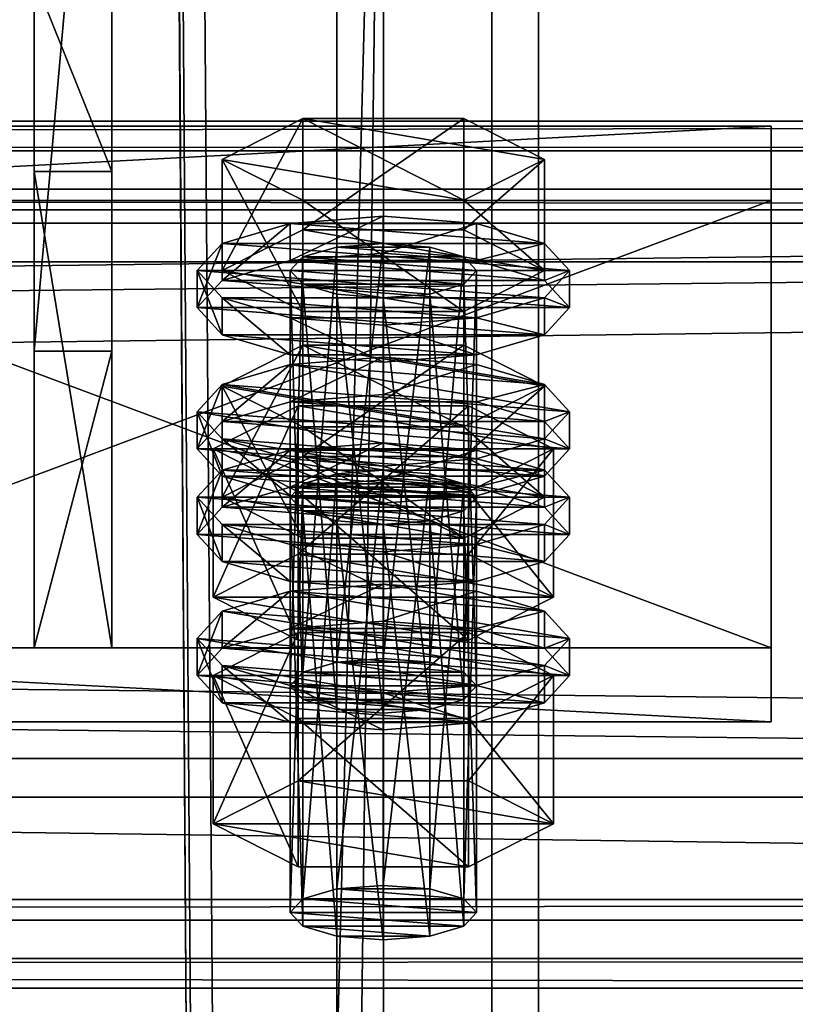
# Model space of a CAD drawing. Header units: millimetres. Extents: x 60485 to 71303, y 100 to 16900.
# Tile 362 of 656: x 70897 to 70947, y 3264 to 3328. Entities that reach past the tile are written whole.
import ezdxf

# ---------------------------------------------------------------- set-up
doc = ezdxf.new("R2010")
doc.units = ezdxf.units.MM
for name, color, linetype in [('1', 7, 'Continuous'), ('13', 7, 'Continuous'), ('3', 7, 'Continuous'), ('4', 7, 'Continuous'), ('6', 7, 'Continuous'), ('9', 7, 'Continuous'), ('95', 7, 'Continuous')]:
    doc.layers.add(name, color=color, linetype=linetype)

msp = doc.modelspace()

# ---------------------------------------------------------------- meshes
at = {"layer": '1', "color": 7}
mesh = msp.add_polyface(dxfattribs=at)
corners = [(70799.994, 16699.999, -0.001), (70799.994, 16699.999, 2949.999), (70799.994, 300, 2949.999), (70799.994, 300, -0.001), (70999.994, 16699.999, 2949.999), (70999.994, 300, 2949.999), (70999.994, 16699.999, -0.001), (70999.994, 300, -0.001)]
mesh.append_faces([[corners[k] for k in face] for face in [(0, 2, 3, 3), (1, 5, 2, 2), (4, 7, 5, 5), (6, 3, 7, 7), (1, 6, 4, 4), (3, 5, 7, 7)]], dxfattribs={"vtx0": -1, "color": 7})
mesh.append_faces([[corners[k] for k in face] for face in [(0, 1, 2, 2), (1, 4, 5, 5), (4, 6, 7, 7), (6, 0, 3, 3), (1, 0, 6, 6), (3, 2, 5, 5)]], dxfattribs={"vtx2": -1, "vtx3": -1, "color": 7})
mesh = msp.add_polyface(dxfattribs=at)
corners = [(70897.496, 3318.002, 3995.532), (70897.496, 3287.303, 4095.944), (70902.496, 3287.303, 4095.944), (70902.496, 3318.002, 3995.532), (70897.496, 3306.433, 4101.795), (70902.496, 3306.433, 4101.795), (70897.496, 3362.891, 4019.726), (70902.496, 3362.891, 4019.726), (70897.496, 3368.741, 4000.589), (70902.496, 3368.741, 4000.589), (70897.496, 3330.489, 3988.893), (70902.496, 3330.489, 3988.893)]
mesh.append_faces([[corners[k] for k in face] for face in [(0, 2, 3, 3), (1, 5, 2, 2), (4, 7, 5, 5), (6, 9, 7, 7), (8, 11, 9, 9), (10, 3, 11, 11), (1, 6, 4, 4), (8, 0, 10, 10), (3, 9, 11, 11), (7, 2, 5, 5)]], dxfattribs={"vtx0": -1, "color": 7})
mesh.append_faces([[corners[k] for k in face] for face in [(6, 0, 8, 8), (9, 3, 7, 7)]], dxfattribs={"vtx0": -1, "vtx1": -1, "color": 7})
mesh.append_faces([[corners[k] for k in face] for face in [(6, 1, 0, 0), (7, 3, 2, 2)]], dxfattribs={"vtx0": -1, "vtx2": -1, "vtx3": -1, "color": 7})
mesh.append_faces([[corners[k] for k in face] for face in [(0, 1, 2, 2), (1, 4, 5, 5), (4, 6, 7, 7), (6, 8, 9, 9), (8, 10, 11, 11), (10, 0, 3, 3)]], dxfattribs={"vtx2": -1, "vtx3": -1, "color": 7})
at = {"layer": '13', "color": 20}
mesh = msp.add_polyface(dxfattribs=at)
corners = [(70914.8, 3299.634, 4064.162), (70925.192, 3306.807, 4066.355), (70914.8, 3306.807, 4066.355), (70925.192, 3301.544, 4083.568), (70909.604, 3304.175, 4074.961), (70913.996, 3284.845, 4016.767), (70914.8, 3312.499, 4022.085), (70913.996, 3311.622, 4024.953), (70914.8, 3285.722, 4013.898), (70916.996, 3313.141, 4019.984), (70916.996, 3286.364, 4011.798), (70919.996, 3313.376, 4019.216), (70914.8, 3310.744, 4027.822), (70919.996, 3309.867, 4030.691), (70916.996, 3310.102, 4029.923), (70925.192, 3310.744, 4027.822), (70925.996, 3311.622, 4024.953), (70925.192, 3312.499, 4022.085), (70909.604, 3311.622, 4024.953), (70914.8, 3314.253, 4016.347), (70914.8, 3321.425, 4018.539), (70909.604, 3318.794, 4027.146), (70925.192, 3321.425, 4018.539), (70925.192, 3308.99, 4033.56), (70914.8, 3308.99, 4033.56), (70914.8, 3316.162, 4035.753), (70930.389, 3311.622, 4024.953), (70925.192, 3316.162, 4035.753), (70907.996, 3309.231, 4024.223), (70909.604, 3310.985, 4018.485), (70909.604, 3313.376, 4019.216), (70907.996, 3311.622, 4024.953), (70913.996, 3312.269, 4014.284), (70913.996, 3314.66, 4015.015), (70919.996, 3312.739, 4012.747), (70919.996, 3315.13, 4013.478), (70919.996, 3305.722, 4035.698), (70913.996, 3306.192, 4034.161), (70913.996, 3308.583, 4034.892), (70919.996, 3308.113, 4036.429), (70909.604, 3307.477, 4029.96), (70909.604, 3309.867, 4030.691), (70925.996, 3312.269, 4014.284), (70930.389, 3310.985, 4018.485), (70931.996, 3309.231, 4024.223), (70930.389, 3307.477, 4029.96), (70925.996, 3306.192, 4034.161), (70925.996, 3308.583, 4034.892), (70930.389, 3309.867, 4030.691), (70931.996, 3311.622, 4024.953), (70930.389, 3313.376, 4019.216), (70913.996, 3303.168, 4011.502), (70919.996, 3306.029, 4010.695), (70913.996, 3305.559, 4012.233)]
mesh.append_faces([[corners[k] for k in face] for face in [(0, 1, 2, 2), (5, 6, 7, 7), (8, 9, 6, 6), (10, 11, 9, 9), (12, 13, 14, 14), (18, 20, 21, 21), (19, 22, 20, 20), (24, 21, 25, 25), (23, 18, 24, 24), (21, 27, 25, 25), (28, 30, 31, 31), (29, 33, 30, 30), (32, 35, 33, 33), (36, 38, 39, 39), (37, 41, 38, 38), (40, 31, 41, 41), (32, 42, 34, 34), (46, 37, 36, 36), (38, 47, 39, 39), (51, 52, 53, 53)]], dxfattribs={"vtx0": -1, "color": 20})
mesh.append_faces([[corners[k] for k in face] for face in [(3, 4, 2, 2), (15, 12, 7, 7), (16, 7, 6, 6), (17, 6, 9, 9), (26, 19, 18, 18), (27, 21, 20, 20), (43, 32, 29, 29), (44, 29, 28, 28), (45, 28, 40, 40), (46, 40, 37, 37), (47, 38, 41, 41), (48, 41, 31, 31), (49, 31, 30, 30), (50, 30, 33, 33)]], dxfattribs={"vtx0": -1, "vtx2": -1, "vtx3": -1, "color": 20})
mesh.append_faces([[corners[k] for k in face] for face in [(18, 19, 20, 20), (23, 24, 25, 25), (24, 18, 21, 21), (28, 29, 30, 30), (29, 32, 33, 33), (32, 34, 35, 35), (36, 37, 38, 38), (37, 40, 41, 41), (40, 28, 31, 31)]], dxfattribs={"vtx2": -1, "vtx3": -1, "color": 20})
mesh = msp.add_polyface(dxfattribs=at)
corners = [(70930.389, 3304.175, 4074.961), (70914.8, 3306.807, 4066.355), (70925.192, 3306.807, 4066.355), (70919.996, 3286.599, 4011.029), (70922.996, 3313.141, 4019.984), (70919.996, 3313.376, 4019.216), (70922.996, 3286.364, 4011.798), (70925.192, 3312.499, 4022.085), (70925.192, 3285.722, 4013.898), (70925.996, 3311.622, 4024.953), (70919.996, 3309.867, 4030.691), (70914.8, 3310.744, 4027.822), (70922.996, 3310.102, 4029.923), (70925.192, 3310.744, 4027.822), (70913.996, 3311.622, 4024.953), (70914.8, 3312.499, 4022.085), (70916.996, 3313.141, 4019.984), (70914.8, 3314.253, 4016.347), (70925.192, 3314.253, 4016.347), (70925.192, 3321.425, 4018.539), (70930.389, 3311.622, 4024.953), (70930.389, 3318.794, 4027.146), (70925.192, 3308.99, 4033.56), (70925.192, 3316.162, 4035.753), (70914.8, 3316.162, 4035.753), (70909.604, 3311.622, 4024.953), (70914.8, 3321.425, 4018.539), (70919.996, 3312.739, 4012.747), (70925.996, 3312.269, 4014.284), (70925.996, 3314.66, 4015.015), (70919.996, 3315.13, 4013.478), (70930.389, 3310.985, 4018.485), (70930.389, 3313.376, 4019.216), (70931.996, 3309.231, 4024.223), (70931.996, 3311.622, 4024.953), (70930.389, 3307.477, 4029.96), (70930.389, 3309.867, 4030.691), (70925.996, 3306.192, 4034.161), (70925.996, 3308.583, 4034.892), (70919.996, 3305.722, 4035.698), (70919.996, 3308.113, 4036.429), (70913.996, 3312.269, 4014.284), (70909.604, 3310.985, 4018.485), (70907.996, 3309.231, 4024.223), (70909.604, 3307.477, 4029.96), (70909.604, 3309.867, 4030.691), (70907.996, 3311.622, 4024.953), (70909.604, 3313.376, 4019.216), (70913.996, 3314.66, 4015.015), (70930.389, 3304.275, 4016.433), (70913.996, 3305.559, 4012.233), (70919.996, 3306.029, 4010.695), (70925.996, 3305.559, 4012.233)]
mesh.append_faces([[corners[k] for k in face] for face in [(0, 1, 2, 2), (3, 4, 5, 5), (6, 7, 4, 4), (8, 9, 7, 7), (4, 16, 5, 5), (18, 21, 19, 19), (20, 23, 21, 21), (22, 24, 23, 23), (17, 20, 18, 18), (21, 26, 19, 19), (27, 29, 30, 30), (28, 32, 29, 29), (31, 34, 32, 32), (33, 36, 34, 34), (35, 38, 36, 36), (37, 40, 38, 38), (29, 48, 30, 30), (49, 51, 52, 52)]], dxfattribs={"vtx0": -1, "color": 20})
mesh.append_faces([[corners[k] for k in face] for face in [(10, 11, 12, 12), (12, 11, 13, 13), (13, 14, 9, 9), (9, 15, 7, 7), (7, 16, 4, 4), (20, 25, 22, 22), (23, 26, 21, 21), (28, 41, 31, 31), (31, 42, 33, 33), (33, 43, 35, 35), (35, 44, 37, 37), (38, 45, 36, 36), (36, 46, 34, 34), (34, 47, 32, 32), (32, 48, 29, 29)]], dxfattribs={"vtx0": -1, "vtx1": -1, "color": 20})
mesh.append_faces([[corners[k] for k in face] for face in [(49, 50, 51, 51)]], dxfattribs={"vtx0": -1, "vtx2": -1, "vtx3": -1, "color": 20})
mesh.append_faces([[corners[k] for k in face] for face in [(17, 18, 19, 19), (18, 20, 21, 21), (20, 22, 23, 23), (27, 28, 29, 29), (28, 31, 32, 32), (31, 33, 34, 34), (33, 35, 36, 36), (35, 37, 38, 38), (37, 39, 40, 40)]], dxfattribs={"vtx2": -1, "vtx3": -1, "color": 20})
mesh = msp.add_polyface(dxfattribs=at)
corners = [(70925.192, 3297.88, 4069.9), (70914.8, 3297.88, 4069.9), (70916.996, 3298.522, 4067.8), (70909.604, 3297.003, 4072.769), (70914.8, 3299.634, 4064.162), (70914.8, 3306.807, 4066.355), (70909.604, 3304.175, 4074.961), (70925.192, 3294.372, 4081.375), (70914.8, 3294.372, 4081.375), (70914.8, 3301.544, 4083.568), (70925.192, 3301.544, 4083.568), (70909.604, 3296.366, 4066.3), (70913.996, 3297.651, 4062.1), (70913.996, 3300.041, 4062.83), (70909.604, 3298.757, 4067.031), (70919.996, 3298.121, 4060.562), (70919.996, 3300.511, 4061.293), (70930.389, 3298.757, 4067.031), (70925.996, 3300.041, 4062.83), (70913.996, 3284.845, 4016.767), (70914.8, 3285.722, 4013.898), (70914.8, 3312.499, 4022.085), (70916.996, 3286.364, 4011.798), (70916.996, 3313.141, 4019.984), (70919.996, 3286.599, 4011.029), (70919.996, 3313.376, 4019.216), (70919.996, 3283.091, 4022.505), (70916.996, 3310.102, 4029.923), (70919.996, 3309.867, 4030.691), (70916.996, 3283.326, 4021.736), (70914.8, 3310.744, 4027.822), (70914.8, 3283.968, 4019.636), (70913.996, 3311.622, 4024.953), (70909.027, 3290.567, 4018.516), (70914.511, 3302.907, 4012.355), (70909.027, 3300.13, 4021.44), (70914.511, 3293.344, 4009.431), (70925.481, 3302.907, 4012.355), (70925.481, 3297.352, 4030.525), (70914.511, 3297.352, 4030.525), (70930.966, 3300.13, 4021.44), (70907.996, 3300.13, 4021.44), (70909.604, 3301.884, 4015.702), (70909.604, 3304.275, 4016.433), (70907.996, 3302.521, 4022.171), (70913.996, 3303.168, 4011.502), (70913.996, 3305.559, 4012.233), (70919.996, 3303.638, 4009.964), (70919.996, 3306.029, 4010.695), (70919.996, 3296.621, 4032.916), (70913.996, 3297.091, 4031.378), (70913.996, 3299.482, 4032.109), (70919.996, 3299.012, 4033.647), (70909.604, 3298.376, 4027.178), (70909.604, 3300.766, 4027.909), (70925.996, 3303.168, 4011.502), (70930.389, 3301.884, 4015.702), (70931.996, 3300.13, 4021.44), (70930.389, 3298.376, 4027.178), (70925.996, 3299.482, 4032.109), (70930.389, 3300.766, 4027.909), (70931.996, 3302.521, 4022.171)]
mesh.append_faces([[corners[k] for k in face] for face in [(3, 5, 6, 6), (8, 6, 9, 9), (6, 10, 9, 9), (11, 13, 14, 14), (12, 16, 13, 13), (18, 13, 16, 16), (26, 27, 28, 28), (29, 30, 27, 27), (31, 32, 30, 30), (33, 34, 35, 35), (36, 37, 34, 34), (35, 38, 39, 39), (41, 43, 44, 44), (42, 46, 43, 43), (49, 51, 52, 52), (50, 54, 51, 51), (53, 44, 54, 54), (45, 55, 47, 47), (54, 52, 51, 51)]], dxfattribs={"vtx0": -1, "color": 20})
mesh.append_faces([[corners[k] for k in face] for face in [(0, 1, 2, 2), (17, 14, 13, 13), (40, 35, 34, 34), (56, 45, 42, 42), (57, 42, 41, 41), (58, 41, 53, 53), (59, 54, 44, 44), (60, 44, 43, 43), (61, 43, 46, 46)]], dxfattribs={"vtx0": -1, "vtx2": -1, "vtx3": -1, "color": 20})
mesh.append_faces([[corners[k] for k in face] for face in [(3, 4, 5, 5), (7, 8, 9, 9), (8, 3, 6, 6), (11, 12, 13, 13), (12, 15, 16, 16), (19, 20, 21, 21), (20, 22, 23, 23), (22, 24, 25, 25), (31, 19, 32, 32), (41, 42, 43, 43), (42, 45, 46, 46), (45, 47, 48, 48), (49, 50, 51, 51), (50, 53, 54, 54), (53, 41, 44, 44)]], dxfattribs={"vtx2": -1, "vtx3": -1, "color": 20})
mesh = msp.add_polyface(dxfattribs=at)
corners = [(70925.192, 3297.88, 4069.9), (70916.996, 3298.522, 4067.8), (70919.996, 3298.757, 4067.031), (70922.996, 3298.522, 4067.8), (70914.8, 3299.634, 4064.162), (70925.192, 3299.634, 4064.162), (70925.192, 3306.807, 4066.355), (70930.389, 3297.003, 4072.769), (70930.389, 3304.175, 4074.961), (70925.192, 3294.372, 4081.375), (70925.192, 3301.544, 4083.568), (70914.8, 3301.544, 4083.568), (70914.8, 3306.807, 4066.355), (70919.996, 3298.121, 4060.562), (70925.996, 3297.651, 4062.1), (70925.996, 3300.041, 4062.83), (70919.996, 3300.511, 4061.293), (70930.389, 3298.757, 4067.031), (70931.996, 3297.003, 4072.769), (70909.604, 3298.757, 4067.031), (70913.996, 3300.041, 4062.83), (70919.996, 3286.599, 4011.029), (70922.996, 3286.364, 4011.798), (70922.996, 3313.141, 4019.984), (70925.192, 3285.722, 4013.898), (70925.192, 3312.499, 4022.085), (70925.996, 3284.845, 4016.767), (70925.996, 3311.622, 4024.953), (70925.192, 3310.744, 4027.822), (70925.192, 3283.968, 4019.636), (70922.996, 3310.102, 4029.923), (70922.996, 3283.326, 4021.736), (70919.996, 3309.867, 4030.691), (70914.511, 3293.344, 4009.431), (70925.481, 3293.344, 4009.431), (70925.481, 3302.907, 4012.355), (70930.966, 3300.13, 4021.44), (70925.481, 3297.352, 4030.525), (70909.027, 3300.13, 4021.44), (70914.511, 3302.907, 4012.355), (70919.996, 3303.638, 4009.964), (70925.996, 3303.168, 4011.502), (70925.996, 3305.559, 4012.233), (70919.996, 3306.029, 4010.695), (70930.389, 3301.884, 4015.702), (70930.389, 3304.275, 4016.433), (70931.996, 3300.13, 4021.44), (70931.996, 3302.521, 4022.171), (70930.389, 3298.376, 4027.178), (70930.389, 3300.766, 4027.909), (70925.996, 3297.091, 4031.378), (70925.996, 3299.482, 4032.109), (70919.996, 3299.012, 4033.647), (70913.996, 3303.168, 4011.502), (70909.604, 3301.884, 4015.702), (70907.996, 3300.13, 4021.44), (70909.604, 3300.766, 4027.909), (70907.996, 3302.521, 4022.171), (70909.604, 3304.275, 4016.433), (70913.996, 3305.559, 4012.233)]
mesh.append_faces([[corners[k] for k in face] for face in [(0, 2, 3, 3), (5, 8, 6, 6), (7, 10, 8, 8), (9, 11, 10, 10), (4, 7, 5, 5), (13, 15, 16, 16), (14, 17, 15, 15), (26, 28, 27, 27), (29, 30, 28, 28), (31, 32, 30, 30), (34, 36, 35, 35), (36, 39, 35, 35), (40, 42, 43, 43), (41, 45, 42, 42), (44, 47, 45, 45), (46, 49, 47, 47), (48, 51, 49, 49), (50, 52, 51, 51)]], dxfattribs={"vtx0": -1, "color": 20})
mesh.append_faces([[corners[k] for k in face] for face in [(10, 12, 8, 8), (18, 19, 17, 17), (17, 20, 15, 15), (37, 38, 36, 36), (41, 53, 44, 44), (44, 54, 46, 46), (46, 55, 48, 48), (52, 56, 51, 51), (51, 57, 49, 49), (49, 58, 47, 47), (47, 59, 45, 45)]], dxfattribs={"vtx0": -1, "vtx1": -1, "color": 20})
mesh.append_faces([[corners[k] for k in face] for face in [(0, 1, 2, 2)]], dxfattribs={"vtx0": -1, "vtx2": -1, "vtx3": -1, "color": 20})
mesh.append_faces([[corners[k] for k in face] for face in [(4, 5, 6, 6), (5, 7, 8, 8), (7, 9, 10, 10), (13, 14, 15, 15), (21, 22, 23, 23), (22, 24, 25, 25), (24, 26, 27, 27), (33, 34, 35, 35), (40, 41, 42, 42), (41, 44, 45, 45), (44, 46, 47, 47), (46, 48, 49, 49), (48, 50, 51, 51)]], dxfattribs={"vtx2": -1, "vtx3": -1, "color": 20})
mesh = msp.add_polyface(dxfattribs=at)
corners = [(70913.996, 3270.226, 4064.582), (70914.8, 3297.88, 4069.9), (70913.996, 3297.003, 4072.769), (70914.8, 3271.104, 4061.713), (70916.996, 3298.522, 4067.8), (70916.996, 3271.746, 4059.613), (70919.996, 3298.757, 4067.031), (70916.996, 3268.707, 4069.551), (70914.8, 3296.126, 4075.638), (70916.996, 3295.484, 4077.738), (70914.8, 3269.349, 4067.451), (70919.996, 3295.249, 4078.507), (70925.192, 3296.126, 4075.638), (70925.996, 3297.003, 4072.769), (70925.192, 3294.372, 4081.375), (70914.8, 3299.634, 4064.162), (70909.604, 3297.003, 4072.769), (70914.8, 3294.372, 4081.375), (70907.996, 3294.612, 4072.038), (70909.604, 3296.366, 4066.3), (70909.604, 3298.757, 4067.031), (70907.996, 3297.003, 4072.769), (70919.996, 3291.104, 4083.513), (70913.996, 3291.574, 4081.976), (70913.996, 3293.965, 4082.707), (70919.996, 3293.494, 4084.244), (70909.604, 3292.858, 4077.776), (70909.604, 3295.249, 4078.507), (70913.996, 3297.651, 4062.1), (70925.996, 3297.651, 4062.1), (70919.996, 3298.121, 4060.562), (70930.389, 3296.366, 4066.3), (70931.996, 3294.612, 4072.038), (70930.389, 3292.858, 4077.776), (70925.996, 3291.574, 4081.976), (70925.996, 3293.965, 4082.707), (70930.389, 3295.249, 4078.507), (70931.996, 3297.003, 4072.769), (70909.604, 3287.265, 4063.517), (70913.996, 3288.55, 4059.317), (70913.996, 3290.94, 4060.048), (70909.604, 3289.656, 4064.248), (70919.996, 3289.02, 4057.78), (70919.996, 3291.41, 4058.511), (70925.996, 3288.55, 4059.317), (70931.996, 3287.902, 4069.986), (70919.996, 3283.091, 4022.505), (70916.996, 3283.326, 4021.736), (70916.996, 3310.102, 4029.923), (70914.8, 3283.968, 4019.636), (70914.8, 3310.744, 4027.822), (70909.027, 3290.567, 4018.516), (70914.511, 3293.344, 4009.431), (70914.511, 3302.907, 4012.355), (70925.481, 3287.789, 4027.601), (70914.511, 3287.789, 4027.601), (70914.511, 3297.352, 4030.525), (70909.027, 3300.13, 4021.44), (70930.966, 3290.567, 4018.516), (70925.996, 3297.091, 4031.378), (70909.604, 3298.376, 4027.178), (70913.996, 3297.091, 4031.378), (70919.996, 3296.621, 4032.916)]
mesh.append_faces([[corners[k] for k in face] for face in [(0, 1, 2, 2), (3, 4, 1, 1), (5, 6, 4, 4), (7, 8, 9, 9), (10, 2, 8, 8), (8, 11, 9, 9), (14, 16, 17, 17), (18, 20, 21, 21), (22, 24, 25, 25), (23, 27, 24, 24), (26, 21, 27, 27), (28, 29, 30, 30), (34, 23, 22, 22), (24, 35, 25, 25), (38, 40, 41, 41), (39, 43, 40, 40), (39, 44, 42, 42), (55, 57, 56, 56), (59, 61, 62, 62)]], dxfattribs={"vtx0": -1, "color": 20})
mesh.append_faces([[corners[k] for k in face] for face in [(12, 8, 2, 2), (13, 2, 1, 1), (14, 15, 16, 16), (31, 28, 19, 19), (32, 19, 18, 18), (33, 18, 26, 26), (34, 26, 23, 23), (35, 24, 27, 27), (36, 27, 21, 21), (37, 21, 20, 20), (45, 41, 40, 40), (58, 52, 51, 51), (59, 60, 61, 61)]], dxfattribs={"vtx0": -1, "vtx2": -1, "vtx3": -1, "color": 20})
mesh.append_faces([[corners[k] for k in face] for face in [(18, 19, 20, 20), (22, 23, 24, 24), (23, 26, 27, 27), (26, 18, 21, 21), (38, 39, 40, 40), (39, 42, 43, 43), (46, 47, 48, 48), (47, 49, 50, 50), (51, 52, 53, 53), (54, 55, 56, 56), (55, 51, 57, 57)]], dxfattribs={"vtx2": -1, "vtx3": -1, "color": 20})
mesh = msp.add_polyface(dxfattribs=at)
corners = [(70919.996, 3271.981, 4058.844), (70922.996, 3298.522, 4067.8), (70919.996, 3298.757, 4067.031), (70922.996, 3271.746, 4059.613), (70925.192, 3297.88, 4069.9), (70925.192, 3271.104, 4061.713), (70925.996, 3297.003, 4072.769), (70925.996, 3270.226, 4064.582), (70925.192, 3296.126, 4075.638), (70925.192, 3269.349, 4067.451), (70922.996, 3295.484, 4077.738), (70919.996, 3295.249, 4078.507), (70914.8, 3296.126, 4075.638), (70913.996, 3297.003, 4072.769), (70914.8, 3297.88, 4069.9), (70930.389, 3297.003, 4072.769), (70914.8, 3299.634, 4064.162), (70925.192, 3294.372, 4081.375), (70925.996, 3297.651, 4062.1), (70930.389, 3296.366, 4066.3), (70930.389, 3298.757, 4067.031), (70931.996, 3294.612, 4072.038), (70931.996, 3297.003, 4072.769), (70930.389, 3292.858, 4077.776), (70930.389, 3295.249, 4078.507), (70925.996, 3291.574, 4081.976), (70925.996, 3293.965, 4082.707), (70919.996, 3291.104, 4083.513), (70919.996, 3293.494, 4084.244), (70913.996, 3297.651, 4062.1), (70909.604, 3296.366, 4066.3), (70907.996, 3294.612, 4072.038), (70909.604, 3292.858, 4077.776), (70909.604, 3295.249, 4078.507), (70907.996, 3297.003, 4072.769), (70919.996, 3289.02, 4057.78), (70925.996, 3288.55, 4059.317), (70925.996, 3290.94, 4060.048), (70919.996, 3291.41, 4058.511), (70930.389, 3287.265, 4063.517), (70930.389, 3289.656, 4064.248), (70931.996, 3287.902, 4069.986), (70913.996, 3290.94, 4060.048), (70925.996, 3284.845, 4016.767), (70925.192, 3283.968, 4019.636), (70925.192, 3310.744, 4027.822), (70922.996, 3283.326, 4021.736), (70922.996, 3310.102, 4029.923), (70919.996, 3283.091, 4022.505), (70919.996, 3309.867, 4030.691), (70925.481, 3293.344, 4009.431), (70930.966, 3290.567, 4018.516), (70930.966, 3300.13, 4021.44), (70925.481, 3287.789, 4027.601), (70925.481, 3297.352, 4030.525), (70914.511, 3297.352, 4030.525), (70914.511, 3293.344, 4009.431), (70909.027, 3290.567, 4018.516), (70925.996, 3297.091, 4031.378), (70919.996, 3296.621, 4032.916), (70919.996, 3299.012, 4033.647), (70930.389, 3298.376, 4027.178), (70909.604, 3298.376, 4027.178)]
mesh.append_faces([[corners[k] for k in face] for face in [(0, 1, 2, 2), (3, 4, 1, 1), (5, 6, 4, 4), (7, 8, 6, 6), (9, 10, 8, 8), (19, 22, 20, 20), (21, 24, 22, 22), (23, 26, 24, 24), (25, 28, 26, 26), (35, 37, 38, 38), (36, 40, 37, 37), (40, 38, 37, 37), (51, 54, 52, 52), (53, 55, 54, 54), (56, 51, 50, 50)]], dxfattribs={"vtx0": -1, "color": 20})
mesh.append_faces([[corners[k] for k in face] for face in [(11, 12, 10, 10), (10, 12, 8, 8), (8, 13, 6, 6), (6, 14, 4, 4), (15, 16, 17, 17), (18, 29, 19, 19), (19, 30, 21, 21), (21, 31, 23, 23), (23, 32, 25, 25), (26, 33, 24, 24), (24, 34, 22, 22), (41, 42, 40, 40), (51, 57, 53, 53), (61, 62, 58, 58)]], dxfattribs={"vtx0": -1, "vtx1": -1, "color": 20})
mesh.append_faces([[corners[k] for k in face] for face in [(40, 42, 38, 38)]], dxfattribs={"vtx0": -1, "vtx2": -1, "vtx3": -1, "color": 20})
mesh.append_faces([[corners[k] for k in face] for face in [(18, 19, 20, 20), (19, 21, 22, 22), (21, 23, 24, 24), (23, 25, 26, 26), (25, 27, 28, 28), (35, 36, 37, 37), (36, 39, 40, 40), (43, 44, 45, 45), (44, 46, 47, 47), (46, 48, 49, 49), (50, 51, 52, 52), (51, 53, 54, 54), (58, 59, 60, 60)]], dxfattribs={"vtx2": -1, "vtx3": -1, "color": 20})
mesh = msp.add_polyface(dxfattribs=at)
corners = [(70913.996, 3270.226, 4064.582), (70914.8, 3271.104, 4061.713), (70914.8, 3297.88, 4069.9), (70916.996, 3271.746, 4059.613), (70916.996, 3298.522, 4067.8), (70919.996, 3271.981, 4058.844), (70919.996, 3298.757, 4067.031), (70919.996, 3268.472, 4070.32), (70916.996, 3268.707, 4069.551), (70916.996, 3295.484, 4077.738), (70919.996, 3295.249, 4078.507), (70914.8, 3269.349, 4067.451), (70914.8, 3296.126, 4075.638), (70913.996, 3297.003, 4072.769), (70922.996, 3271.746, 4059.613), (70925.192, 3271.104, 4061.713), (70925.996, 3270.226, 4064.582), (70925.192, 3269.349, 4067.451), (70922.996, 3268.707, 4069.551), (70909.027, 3275.948, 4066.332), (70914.511, 3278.726, 4057.247), (70914.511, 3288.289, 4060.17), (70909.027, 3285.511, 4069.255), (70925.481, 3288.289, 4060.17), (70925.481, 3273.171, 4075.416), (70914.511, 3273.171, 4075.416), (70914.511, 3282.734, 4078.34), (70930.966, 3275.948, 4066.332), (70925.481, 3282.734, 4078.34), (70930.966, 3285.511, 4069.255), (70907.996, 3285.511, 4069.255), (70909.604, 3287.265, 4063.517), (70909.604, 3289.656, 4064.248), (70907.996, 3287.902, 4069.986), (70919.996, 3282.003, 4080.731), (70913.996, 3282.473, 4079.194), (70913.996, 3284.864, 4079.924), (70919.996, 3284.394, 4081.462), (70909.604, 3283.757, 4074.993), (70909.604, 3286.148, 4075.724), (70930.389, 3287.265, 4063.517), (70913.996, 3288.55, 4059.317), (70931.996, 3285.511, 4069.255), (70930.389, 3283.757, 4074.993), (70925.996, 3282.473, 4079.194), (70925.996, 3284.864, 4079.924), (70930.389, 3286.148, 4075.724), (70925.192, 3285.722, 4013.898), (70916.996, 3286.364, 4011.798), (70914.8, 3285.722, 4013.898), (70925.996, 3284.845, 4016.767), (70913.996, 3284.845, 4016.767), (70925.192, 3283.968, 4019.636), (70914.8, 3283.968, 4019.636), (70922.996, 3283.326, 4021.736), (70916.996, 3283.326, 4021.736), (70925.481, 3287.789, 4027.601), (70909.027, 3290.567, 4018.516), (70914.511, 3287.789, 4027.601)]
mesh.append_faces([[corners[k] for k in face] for face in [(7, 9, 10, 10), (3, 14, 5, 5), (18, 8, 7, 7), (19, 21, 22, 22), (20, 23, 21, 21), (25, 22, 26, 26), (24, 19, 25, 25), (22, 28, 26, 26), (30, 32, 33, 33), (34, 36, 37, 37), (35, 39, 36, 36), (38, 33, 39, 39), (39, 37, 36, 36), (56, 57, 58, 58)]], dxfattribs={"vtx0": -1, "color": 20})
mesh.append_faces([[corners[k] for k in face] for face in [(15, 3, 1, 1), (16, 1, 0, 0), (17, 0, 11, 11), (18, 11, 8, 8), (27, 20, 19, 19), (29, 22, 21, 21), (40, 41, 31, 31), (42, 31, 30, 30), (43, 30, 38, 38), (44, 38, 35, 35), (45, 39, 33, 33), (46, 33, 32, 32), (47, 48, 49, 49), (50, 49, 51, 51), (52, 51, 53, 53), (54, 53, 55, 55)]], dxfattribs={"vtx0": -1, "vtx2": -1, "vtx3": -1, "color": 20})
mesh.append_faces([[corners[k] for k in face] for face in [(0, 1, 2, 2), (1, 3, 4, 4), (3, 5, 6, 6), (7, 8, 9, 9), (8, 11, 12, 12), (11, 0, 13, 13), (19, 20, 21, 21), (24, 25, 26, 26), (25, 19, 22, 22), (30, 31, 32, 32), (34, 35, 36, 36), (35, 38, 39, 39), (38, 30, 33, 33)]], dxfattribs={"vtx2": -1, "vtx3": -1, "color": 20})
mesh = msp.add_polyface(dxfattribs=at)
corners = [(70919.996, 3271.981, 4058.844), (70922.996, 3271.746, 4059.613), (70922.996, 3298.522, 4067.8), (70925.192, 3271.104, 4061.713), (70925.192, 3297.88, 4069.9), (70925.996, 3270.226, 4064.582), (70925.996, 3297.003, 4072.769), (70925.192, 3269.349, 4067.451), (70925.192, 3296.126, 4075.638), (70922.996, 3268.707, 4069.551), (70922.996, 3295.484, 4077.738), (70919.996, 3268.472, 4070.32), (70919.996, 3295.249, 4078.507), (70916.996, 3271.746, 4059.613), (70914.8, 3271.104, 4061.713), (70913.996, 3270.226, 4064.582), (70914.8, 3269.349, 4067.451), (70914.511, 3278.726, 4057.247), (70925.481, 3278.726, 4057.247), (70925.481, 3288.289, 4060.17), (70930.966, 3275.948, 4066.332), (70930.966, 3285.511, 4069.255), (70925.481, 3273.171, 4075.416), (70925.481, 3282.734, 4078.34), (70914.511, 3282.734, 4078.34), (70909.027, 3275.948, 4066.332), (70909.027, 3285.511, 4069.255), (70914.511, 3288.289, 4060.17), (70930.389, 3287.265, 4063.517), (70931.996, 3285.511, 4069.255), (70931.996, 3287.902, 4069.986), (70930.389, 3289.656, 4064.248), (70930.389, 3283.757, 4074.993), (70930.389, 3286.148, 4075.724), (70925.996, 3282.473, 4079.194), (70925.996, 3284.864, 4079.924), (70919.996, 3282.003, 4080.731), (70919.996, 3284.394, 4081.462), (70925.996, 3288.55, 4059.317), (70913.996, 3288.55, 4059.317), (70909.604, 3287.265, 4063.517), (70907.996, 3285.511, 4069.255), (70909.604, 3283.757, 4074.993), (70913.996, 3282.473, 4079.194), (70909.604, 3286.148, 4075.724), (70907.996, 3287.902, 4069.986), (70909.604, 3289.656, 4064.248), (70916.996, 3286.364, 4011.798), (70922.996, 3286.364, 4011.798), (70919.996, 3286.599, 4011.029), (70925.192, 3285.722, 4013.898), (70914.8, 3285.722, 4013.898), (70925.996, 3284.845, 4016.767), (70913.996, 3284.845, 4016.767), (70925.192, 3283.968, 4019.636), (70914.8, 3283.968, 4019.636), (70922.996, 3283.326, 4021.736), (70916.996, 3283.326, 4021.736), (70919.996, 3283.091, 4022.505)]
mesh.append_faces([[corners[k] for k in face] for face in [(9, 12, 10, 10), (18, 21, 19, 19), (20, 23, 21, 21), (22, 24, 23, 23), (17, 20, 18, 18), (21, 27, 19, 19), (28, 30, 31, 31), (29, 33, 30, 30), (32, 35, 33, 33), (34, 37, 35, 35), (34, 43, 36, 36), (47, 48, 49, 49), (56, 57, 58, 58)]], dxfattribs={"vtx0": -1, "color": 20})
mesh.append_faces([[corners[k] for k in face] for face in [(1, 13, 3, 3), (3, 14, 5, 5), (5, 15, 7, 7), (7, 16, 9, 9), (20, 25, 22, 22), (23, 26, 21, 21), (38, 39, 28, 28), (28, 40, 29, 29), (29, 41, 32, 32), (32, 42, 34, 34), (37, 44, 35, 35), (35, 45, 33, 33), (33, 46, 30, 30), (48, 47, 50, 50), (50, 51, 52, 52), (52, 53, 54, 54), (54, 55, 56, 56)]], dxfattribs={"vtx0": -1, "vtx1": -1, "color": 20})
mesh.append_faces([[corners[k] for k in face] for face in [(0, 1, 2, 2), (1, 3, 4, 4), (3, 5, 6, 6), (5, 7, 8, 8), (7, 9, 10, 10), (9, 11, 12, 12), (17, 18, 19, 19), (18, 20, 21, 21), (20, 22, 23, 23), (28, 29, 30, 30), (29, 32, 33, 33), (32, 34, 35, 35), (34, 36, 37, 37)]], dxfattribs={"vtx2": -1, "vtx3": -1, "color": 20})
at = {"layer": '3', "color": 91}
mesh = msp.add_polyface(dxfattribs=at)
corners = [(70870, 8485, 5564.7), (70930, 8485, 5564.7), (70930, 145.041, 3014.919), (70870, 145.041, 3014.919), (70870, 271.84, 2970.03), (70930, 271.84, 2970.03), (70930, 8485, 5481.045), (70870, 8485, 5481.045), (70870, 145.041, 2970.03), (70927, 8485, 5484.182), (70873, 8485, 5484.182), (70873, 8485, 5561.563), (70927, 8485, 5561.563), (70873, 145.041, 3011.782), (70927, 145.041, 3011.782), (70873, 261.579, 2970.03), (70873, 145.041, 2970.03), (70927, 261.579, 2970.03), (70927, 145.041, 2970.03), (70930, 145.041, 2970.03)]
mesh.append_faces([[corners[k] for k in face] for face in [(0, 2, 3, 3), (4, 6, 7, 7), (4, 3, 8, 8), (0, 4, 7, 7), (12, 13, 14, 14), (15, 11, 10, 10), (13, 15, 16, 16), (17, 10, 9, 9), (17, 14, 18, 18), (12, 17, 9, 9), (8, 13, 16, 16), (18, 2, 19, 19), (5, 1, 6, 6), (2, 5, 19, 19), (5, 18, 19, 19), (15, 8, 16, 16)]], dxfattribs={"vtx0": -1, "color": 91})
mesh.append_faces([[corners[k] for k in face] for face in [(3, 4, 0, 0), (0, 11, 1, 1), (11, 7, 10, 10), (10, 7, 9, 9), (1, 12, 6, 6), (12, 1, 11, 11), (6, 9, 7, 7), (11, 15, 13, 13), (14, 17, 12, 12), (2, 14, 3, 3), (3, 13, 8, 8), (1, 5, 2, 2), (18, 5, 17, 17), (17, 5, 15, 15), (8, 15, 4, 4), (4, 15, 5, 5)]], dxfattribs={"vtx0": -1, "vtx1": -1, "color": 91})
mesh.append_faces([[corners[k] for k in face] for face in [(11, 0, 7, 7), (6, 12, 9, 9), (2, 18, 14, 14), (3, 14, 13, 13)]], dxfattribs={"vtx0": -1, "vtx2": -1, "vtx3": -1, "color": 91})
mesh.append_faces([[corners[k] for k in face] for face in [(0, 1, 2, 2), (4, 5, 6, 6), (12, 11, 13, 13), (17, 15, 10, 10)]], dxfattribs={"vtx2": -1, "vtx3": -1, "color": 91})
mesh = msp.add_polyface(dxfattribs=at)
corners = [(70944.996, 3316.145, 3984.507), (70854.996, 3316.145, 3984.507), (70854.996, 3282.522, 4094.482), (70944.996, 3282.522, 4094.482), (70854.996, 3320.926, 3985.969), (70854.996, 3287.303, 4095.944), (70944.996, 3320.926, 3985.969), (70944.996, 3287.303, 4095.944)]
mesh.append_faces([[corners[k] for k in face] for face in [(0, 2, 3, 3), (1, 5, 2, 2), (4, 7, 5, 5), (6, 3, 7, 7), (1, 6, 4, 4), (3, 5, 7, 7)]], dxfattribs={"vtx0": -1, "color": 91})
mesh.append_faces([[corners[k] for k in face] for face in [(0, 1, 2, 2), (1, 4, 5, 5), (4, 6, 7, 7), (6, 0, 3, 3), (1, 0, 6, 6), (3, 2, 5, 5)]], dxfattribs={"vtx2": -1, "vtx3": -1, "color": 91})
at = {"layer": '4', "color": 171}
mesh = msp.add_polyface(dxfattribs=at)
corners = [(70883, 3361.914, 3914.76), (70917, 3361.914, 3914.76), (70917, 1845.026, 3030.03), (70883, 1845.026, 3030.03), (70917, 3136.66, 3845.893), (70917, 1737.845, 3030.03), (70883, 3136.66, 3845.893), (70883, 1737.845, 3030.03), (70880, 3374.428, 3918.585), (70880, 3124.146, 3842.067), (70880, 1731.89, 3030.03), (70880, 1850.981, 3030.03), (70920, 3124.146, 3842.067), (70920, 1731.89, 3030.03), (70920, 3374.428, 3918.585), (70920, 1850.981, 3030.03)]
mesh.append_faces([[corners[k] for k in face] for face in [(0, 2, 3, 3), (1, 5, 2, 2), (4, 7, 5, 5), (6, 3, 7, 7), (8, 10, 11, 11), (9, 13, 10, 10), (12, 15, 13, 13), (14, 11, 15, 15)]], dxfattribs={"vtx0": -1, "color": 171})
mesh.append_faces([[corners[k] for k in face] for face in [(9, 6, 12, 12), (6, 8, 0, 0), (0, 8, 1, 1), (12, 4, 14, 14), (4, 12, 6, 6), (14, 1, 8, 8), (11, 3, 15, 15), (3, 10, 7, 7), (7, 10, 5, 5), (15, 2, 13, 13), (2, 15, 3, 3), (13, 5, 10, 10)]], dxfattribs={"vtx0": -1, "vtx1": -1, "color": 171})
mesh.append_faces([[corners[k] for k in face] for face in [(6, 9, 8, 8), (14, 4, 1, 1), (3, 11, 10, 10), (13, 2, 5, 5)]], dxfattribs={"vtx0": -1, "vtx2": -1, "vtx3": -1, "color": 171})
mesh.append_faces([[corners[k] for k in face] for face in [(0, 1, 2, 2), (1, 4, 5, 5), (4, 6, 7, 7), (6, 0, 3, 3), (8, 9, 10, 10), (9, 12, 13, 13), (12, 14, 15, 15), (14, 8, 11, 11)]], dxfattribs={"vtx2": -1, "vtx3": -1, "color": 171})
at = {"layer": '6', "color": 2}
mesh = msp.add_polyface(dxfattribs=at)
corners = [(70873, 8445, 2973.03), (70927, 8445, 2973.03), (70927, 281.652, 2973.03), (70873, 281.652, 2973.03), (70927, 8445, 3027.03), (70927, 458.279, 3027.03), (70873, 8445, 3027.03), (70873, 458.279, 3027.03), (70870, 8445, 2970.03), (70870, 8445, 3030.03), (70870, 468.091, 3030.03), (70870, 271.84, 2970.03), (70930, 8445, 3030.03), (70930, 468.091, 3030.03), (70930, 8445, 2970.03), (70930, 271.84, 2970.03)]
mesh.append_faces([[corners[k] for k in face] for face in [(0, 2, 3, 3), (1, 5, 2, 2), (4, 7, 5, 5), (6, 3, 7, 7), (8, 10, 11, 11), (9, 13, 10, 10), (12, 15, 13, 13), (14, 11, 15, 15)]], dxfattribs={"vtx0": -1, "color": 2})
mesh.append_faces([[corners[k] for k in face] for face in [(9, 6, 12, 12), (6, 8, 0, 0), (0, 8, 1, 1), (12, 4, 14, 14), (4, 12, 6, 6), (14, 1, 8, 8), (11, 3, 15, 15), (3, 10, 7, 7), (7, 10, 5, 5), (15, 2, 13, 13), (2, 15, 3, 3), (13, 5, 10, 10)]], dxfattribs={"vtx0": -1, "vtx1": -1, "color": 2})
mesh.append_faces([[corners[k] for k in face] for face in [(6, 9, 8, 8), (14, 4, 1, 1), (3, 11, 10, 10), (13, 2, 5, 5)]], dxfattribs={"vtx0": -1, "vtx2": -1, "vtx3": -1, "color": 2})
mesh.append_faces([[corners[k] for k in face] for face in [(0, 1, 2, 2), (1, 4, 5, 5), (4, 6, 7, 7), (6, 0, 3, 3), (8, 9, 10, 10), (9, 12, 13, 13), (12, 14, 15, 15), (14, 8, 11, 11)]], dxfattribs={"vtx2": -1, "vtx3": -1, "color": 2})
at = {"layer": '9', "color": 243}
mesh = msp.add_polyface(dxfattribs=at)
corners = [(71300, 3269.732, 3975.544), (71300, 3314.677, 3989.292), (68100, 3314.677, 3989.292), (68100, 3269.732, 3975.544), (71300, 3280.161, 4102.131), (68100, 3280.161, 4102.131), (71300, 3315.543, 4112.953), (68100, 3315.543, 4112.953), (71300, 3319.345, 4100.522), (68100, 3319.345, 4100.522), (71300, 3321.258, 4101.107), (68100, 3321.258, 4101.107), (71300, 3316.87, 4115.451), (68100, 3316.87, 4115.451), (71300, 3277.663, 4103.458), (68100, 3277.663, 4103.458), (71300, 3312.179, 3990.619), (68100, 3312.179, 3990.619), (71300, 3271.06, 3978.041), (68100, 3271.06, 3978.041), (71300, 3267.257, 3990.473), (68100, 3267.257, 3990.473), (71300, 3265.345, 3989.888), (68100, 3265.345, 3989.888)]
mesh.append_faces([[corners[k] for k in face] for face in [(0, 2, 3, 3), (1, 5, 2, 2), (4, 7, 5, 5), (6, 9, 7, 7), (8, 11, 9, 9), (10, 13, 11, 11), (12, 15, 13, 13), (14, 17, 15, 15), (16, 19, 17, 17), (18, 21, 19, 19), (20, 23, 21, 21), (22, 3, 23, 23), (20, 0, 22, 22), (8, 12, 10, 10), (11, 7, 9, 9)]], dxfattribs={"vtx0": -1, "color": 243})
mesh.append_faces([[corners[k] for k in face] for face in [(0, 16, 1, 1), (16, 0, 18, 18), (18, 0, 20, 20), (12, 6, 14, 14), (14, 1, 16, 16), (3, 19, 23, 23), (19, 2, 17, 17), (17, 2, 15, 15), (15, 5, 13, 13), (13, 7, 11, 11)]], dxfattribs={"vtx0": -1, "vtx1": -1, "color": 243})
mesh.append_faces([[corners[k] for k in face] for face in [(12, 8, 6, 6), (14, 6, 4, 4), (14, 4, 1, 1), (19, 3, 2, 2), (15, 2, 5, 5), (13, 5, 7, 7)]], dxfattribs={"vtx0": -1, "vtx2": -1, "vtx3": -1, "color": 243})
mesh.append_faces([[corners[k] for k in face] for face in [(21, 23, 19, 19)]], dxfattribs={"vtx1": -1, "color": 243})
mesh.append_faces([[corners[k] for k in face] for face in [(0, 1, 2, 2), (1, 4, 5, 5), (4, 6, 7, 7), (6, 8, 9, 9), (8, 10, 11, 11), (10, 12, 13, 13), (12, 14, 15, 15), (14, 16, 17, 17), (16, 18, 19, 19), (18, 20, 21, 21), (20, 22, 23, 23), (22, 0, 3, 3)]], dxfattribs={"vtx2": -1, "vtx3": -1, "color": 243})
at = {"layer": '95', "color": 133}
mesh = msp.add_polyface(dxfattribs=at)
corners = [(71000, 477.41, 3116.535), (70930, 477.41, 3116.535), (70930, 8426.61, 5546.849), (71000, 8426.61, 5546.849), (70930, 478.58, 3112.709), (70930, 8427.78, 5543.023), (70996, 478.58, 3112.709), (70996, 8427.78, 5543.023), (70996, 497.876, 3049.593), (70996, 8447.076, 5479.907), (71000, 497.876, 3049.593), (71000, 8447.076, 5479.907)]
mesh.append_faces([[corners[k] for k in face] for face in [(0, 2, 3, 3), (1, 5, 2, 2), (4, 7, 5, 5), (6, 9, 7, 7), (8, 11, 9, 9), (10, 3, 11, 11), (0, 4, 1, 1), (8, 0, 10, 10), (7, 2, 5, 5)]], dxfattribs={"vtx0": -1, "color": 133})
mesh.append_faces([[corners[k] for k in face] for face in [(4, 0, 6, 6), (6, 0, 8, 8), (3, 7, 11, 11)]], dxfattribs={"vtx0": -1, "vtx1": -1, "color": 133})
mesh.append_faces([[corners[k] for k in face] for face in [(7, 3, 2, 2)]], dxfattribs={"vtx0": -1, "vtx2": -1, "vtx3": -1, "color": 133})
mesh.append_faces([[corners[k] for k in face] for face in [(9, 11, 7, 7)]], dxfattribs={"vtx1": -1, "color": 133})
mesh.append_faces([[corners[k] for k in face] for face in [(0, 1, 2, 2), (1, 4, 5, 5), (4, 6, 7, 7), (6, 8, 9, 9), (8, 10, 11, 11), (10, 0, 3, 3)]], dxfattribs={"vtx2": -1, "vtx3": -1, "color": 133})
mesh = msp.add_polyface(dxfattribs=at)
corners = [(71000, 8444.7, 2970.03), (70930, 8444.7, 2970.03), (70930, 300, 2970.03), (71000, 300, 2970.03), (70930, 8444.7, 2974.03), (70930, 300, 2974.03), (70996, 8444.7, 2974.03), (70996, 300, 2974.03), (70996, 8444.7, 3040.03), (70996, 300, 3040.03), (71000, 8444.7, 3040.03), (71000, 300, 3040.03)]
mesh.append_faces([[corners[k] for k in face] for face in [(0, 2, 3, 3), (1, 5, 2, 2), (4, 7, 5, 5), (6, 9, 7, 7), (8, 11, 9, 9), (10, 3, 11, 11), (0, 4, 1, 1), (8, 0, 10, 10), (7, 2, 5, 5)]], dxfattribs={"vtx0": -1, "color": 133})
mesh.append_faces([[corners[k] for k in face] for face in [(4, 0, 6, 6), (6, 0, 8, 8), (3, 7, 11, 11)]], dxfattribs={"vtx0": -1, "vtx1": -1, "color": 133})
mesh.append_faces([[corners[k] for k in face] for face in [(7, 3, 2, 2)]], dxfattribs={"vtx0": -1, "vtx2": -1, "vtx3": -1, "color": 133})
mesh.append_faces([[corners[k] for k in face] for face in [(9, 11, 7, 7)]], dxfattribs={"vtx1": -1, "color": 133})
mesh.append_faces([[corners[k] for k in face] for face in [(0, 1, 2, 2), (1, 4, 5, 5), (4, 6, 7, 7), (6, 8, 9, 9), (8, 10, 11, 11), (10, 0, 3, 3)]], dxfattribs={"vtx2": -1, "vtx3": -1, "color": 133})

doc.saveas('drawing.dxf')
